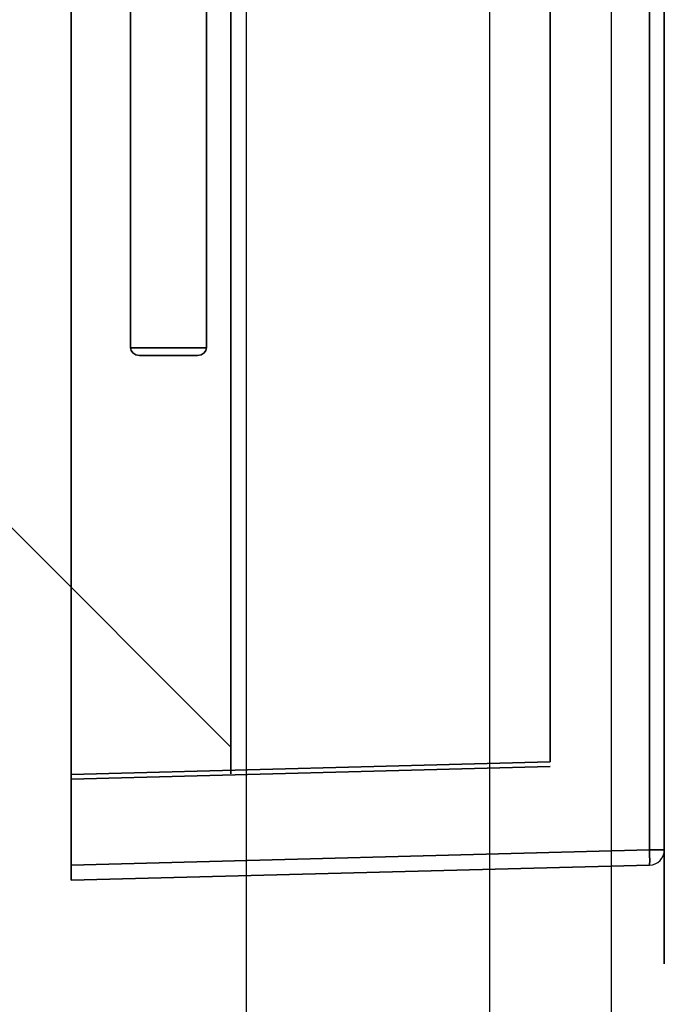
# Model space of a CAD drawing. Header units: millimetres. Extents: x 0 to 1524, y 0 to 1016.
# Tile 296 of 352: x 1398.78 to 1403.02, y 389.49 to 395.96. Entities that reach past the tile are written whole.
import ezdxf

# ---------------------------------------------------------------- set-up
doc = ezdxf.new("R2010")
doc.units = ezdxf.units.MM
doc.header["$LTSCALE"] = 83.82
doc.layers.get('0').update_dxf_attribs({"linetype": 'CONTINUOUS'})

msp = doc.modelspace()

# ---------------------------------------------------------------- linework, layer by layer
at = {"color": 7, "linetype": 'CONTINUOUS'}
for p, q in [((1402.6654, 426.4067), (1402.6654, 386.0067)), ((1400.2654, 423.2067), (1400.2654, 389.2067)), ((1401.8654, 423.2067), (1401.8654, 389.2067)), ((1400.1654, 391.0067), (1400.1654, 403.0067)), ((1400.1654, 403.0067), (1400.1654, 391.0067)), ((1400.1654, 391.0067), (1400.1654, 403.0067)), ((1400.1654, 403.0067), (1400.1654, 391.0067)), ((1400.1654, 391.0067), (1400.1654, 403.0067)), ((1400.1654, 403.0067), (1400.1654, 391.0067)), ((1400.1654, 391.0067), (1400.1654, 403.0067)), ((1400.1654, 403.0067), (1400.1654, 391.0067)), ((1402.2654, 402.9292), (1402.2654, 391.0841)), ((1402.2654, 391.0841), (1402.2654, 402.9292)), ((1402.2654, 402.9292), (1402.2654, 391.0841)), ((1402.2654, 391.0841), (1402.2654, 402.9292)), ((1402.2654, 402.9292), (1402.2654, 391.0841)), ((1402.2654, 391.0841), (1402.2654, 402.9292)), ((1402.2654, 402.9292), (1402.2654, 391.0841)), ((1402.2654, 391.0841), (1402.2654, 402.9292)), ((1402.2654, 391.0841), (1399.1154, 391.0016)), ((1399.1154, 391.0016), (1402.2654, 391.0841)), ((1402.2654, 391.0841), (1399.1154, 391.0016)), ((1399.1154, 391.0016), (1402.2654, 391.0841)), ((1402.2654, 391.0841), (1399.1154, 391.0016)), ((1399.1154, 391.0016), (1402.2654, 391.0841)), ((1402.2654, 391.0841), (1399.1154, 391.0016)), ((1399.1154, 391.0016), (1402.2654, 391.0841)), ((1402.2654, 391.0541), (1399.1154, 390.9717)), ((1399.1154, 390.9717), (1402.2654, 391.0541)), ((1402.2654, 391.0541), (1399.1154, 390.9717)), ((1399.1154, 390.9717), (1402.2654, 391.0541)), ((1402.2654, 391.0541), (1399.1154, 390.9717)), ((1399.1154, 390.9717), (1402.2654, 391.0541)), ((1402.2654, 391.0541), (1399.1154, 390.9717)), ((1399.1154, 390.9717), (1402.2654, 391.0541)), ((1399.1154, 391.0016), (1399.1154, 390.9717)), ((1399.1154, 390.9717), (1399.1154, 391.0016)), ((1399.1154, 391.0016), (1399.1154, 390.9717)), ((1399.1154, 390.9717), (1399.1154, 391.0016)), ((1399.1154, 391.0016), (1399.1154, 390.9717)), ((1399.1154, 390.9717), (1399.1154, 391.0016)), ((1399.1154, 391.0016), (1399.1154, 390.9717)), ((1399.1154, 390.9717), (1399.1154, 391.0016))]:
    msp.add_line(p, q, dxfattribs=at)
at = {"color": 6, "linetype": 'CONTINUOUS'}
for p, q in [((1399.1154, 390.4066), (1399.1154, 403.6067)), ((1399.1154, 403.6067), (1399.1154, 390.4066)), ((1399.1154, 390.4066), (1399.1154, 403.6067)), ((1399.1154, 403.6067), (1399.1154, 390.4066)), ((1399.1154, 390.4066), (1399.1154, 403.6067)), ((1399.1154, 403.6067), (1399.1154, 390.4066)), ((1399.1154, 390.4066), (1399.1154, 403.6067)), ((1399.1154, 403.6067), (1399.1154, 390.4066)), ((1402.918, 390.5062), (1402.918, 403.5071)), ((1402.918, 403.5071), (1402.918, 390.5062)), ((1402.918, 390.5062), (1402.918, 403.5071)), ((1402.918, 403.5071), (1402.918, 390.5062)), ((1402.918, 390.5062), (1402.918, 403.5071)), ((1402.918, 403.5071), (1402.918, 390.5062)), ((1402.918, 390.5062), (1402.918, 403.5071)), ((1402.918, 403.5071), (1402.918, 390.5062)), ((1403.0154, 403.5071), (1403.0154, 390.5062)), ((1403.0154, 390.5062), (1403.0154, 403.5071)), ((1403.0154, 403.5071), (1403.0154, 390.5062)), ((1403.0154, 390.5062), (1403.0154, 403.5071)), ((1403.0154, 403.5071), (1403.0154, 390.5062)), ((1403.0154, 390.5062), (1403.0154, 403.5071)), ((1403.0154, 403.5071), (1403.0154, 390.5062)), ((1403.0154, 390.5062), (1403.0154, 403.5071)), ((1399.1154, 391.0016), (1399.1154, 403.0117)), ((1399.1154, 403.0117), (1399.1154, 391.0016)), ((1399.1154, 391.0016), (1399.1154, 403.0117)), ((1399.1154, 403.0117), (1399.1154, 391.0016)), ((1399.1154, 391.0016), (1399.1154, 403.0117)), ((1399.1154, 403.0117), (1399.1154, 391.0016)), ((1399.1154, 391.0016), (1399.1154, 403.0117)), ((1399.1154, 403.0117), (1399.1154, 391.0016)), ((1400.1654, 391.1817), (1400.1654, 402.8317)), ((1400.1654, 402.8317), (1400.1654, 391.1817)), ((1400.1654, 391.1817), (1400.1654, 402.8317)), ((1400.1654, 402.8317), (1400.1654, 391.1817)), ((1400.1654, 391.1817), (1400.1654, 402.8317)), ((1400.1654, 402.8317), (1400.1654, 391.1817)), ((1400.1654, 391.1817), (1400.1654, 402.8317)), ((1400.1654, 402.8317), (1400.1654, 391.1817)), ((1399.5054, 393.8067), (1399.5054, 400.2067)), ((1399.5054, 400.2067), (1399.5054, 393.8067)), ((1399.5054, 393.8067), (1399.5054, 400.2067)), ((1399.5054, 400.2067), (1399.5054, 393.8067)), ((1399.5054, 393.8067), (1399.5054, 400.2067)), ((1399.5054, 400.2067), (1399.5054, 393.8067)), ((1399.5054, 393.8067), (1399.5054, 400.2067)), ((1399.5054, 400.2067), (1399.5054, 393.8067)), ((1400.0054, 400.2067), (1400.0054, 393.8067)), ((1400.0054, 393.8067), (1400.0054, 400.2067)), ((1400.0054, 400.2067), (1400.0054, 393.8067)), ((1400.0054, 393.8067), (1400.0054, 400.2067)), ((1400.0054, 400.2067), (1400.0054, 393.8067)), ((1400.0054, 393.8067), (1400.0054, 400.2067)), ((1400.0054, 400.2067), (1400.0054, 393.8067)), ((1400.0054, 393.8067), (1400.0054, 400.2067)), ((1399.9469, 393.7567), (1399.5639, 393.7567)), ((1399.5639, 393.7567), (1399.9469, 393.7567)), ((1399.9469, 393.7567), (1399.5639, 393.7567)), ((1399.5639, 393.7567), (1399.9469, 393.7567)), ((1399.9469, 393.7567), (1399.5639, 393.7567)), ((1399.5639, 393.7567), (1399.9469, 393.7567)), ((1399.9469, 393.7567), (1399.5639, 393.7567)), ((1399.5639, 393.7567), (1399.9469, 393.7567)), ((1398.6654, 392.6817), (1400.1654, 391.1817)), ((1400.1654, 391.1817), (1398.6654, 392.6817)), ((1398.6654, 392.6817), (1400.1654, 391.1817)), ((1400.1654, 391.1817), (1398.6654, 392.6817)), ((1398.6654, 392.6817), (1400.1654, 391.1817)), ((1400.1654, 391.1817), (1398.6654, 392.6817)), ((1398.6654, 392.6817), (1400.1654, 391.1817)), ((1400.1654, 391.1817), (1398.6654, 392.6817)), ((1402.918, 390.5062), (1399.1154, 390.4066)), ((1399.1154, 390.4066), (1402.918, 390.5062)), ((1402.918, 390.5062), (1399.1154, 390.4066)), ((1399.1154, 390.4066), (1402.918, 390.5062)), ((1402.918, 390.5062), (1399.1154, 390.4066)), ((1399.1154, 390.4066), (1402.918, 390.5062)), ((1402.918, 390.5062), (1399.1154, 390.4066)), ((1399.1154, 390.4066), (1402.918, 390.5062)), ((1399.1154, 390.3067), (1399.1154, 390.4066)), ((1399.1154, 390.4066), (1399.1154, 390.3067)), ((1399.1154, 390.3067), (1399.1154, 390.4066)), ((1399.1154, 390.4066), (1399.1154, 390.3067)), ((1399.1154, 390.3067), (1399.1154, 390.4066)), ((1399.1154, 390.4066), (1399.1154, 390.3067)), ((1399.1154, 390.3067), (1399.1154, 390.4066)), ((1399.1154, 390.4066), (1399.1154, 390.3067)), ((1402.918, 390.4062), (1399.1154, 390.3067)), ((1399.1154, 390.3067), (1402.918, 390.4062)), ((1402.918, 390.4062), (1399.1154, 390.3067)), ((1399.1154, 390.3067), (1402.918, 390.4062)), ((1402.918, 390.4062), (1399.1154, 390.3067)), ((1399.1154, 390.3067), (1402.918, 390.4062)), ((1402.918, 390.4062), (1399.1154, 390.3067)), ((1399.1154, 390.3067), (1402.918, 390.4062))]:
    msp.add_line(p, q, dxfattribs=at)
at = {"color": 4, "linetype": 'CONTINUOUS'}
for p, q in [((1403.0154, 400.2067), (1403.0154, 389.7567)), ((1403.0154, 400.2067), (1403.0154, 389.9567)), ((1403.0154, 389.7567), (1403.0154, 400.2067)), ((1403.0154, 389.9567), (1403.0154, 400.2067)), ((1403.0154, 400.2067), (1403.0154, 389.7567)), ((1403.0154, 400.2067), (1403.0154, 389.9567)), ((1403.0154, 389.7567), (1403.0154, 400.2067)), ((1403.0154, 389.9567), (1403.0154, 400.2067)), ((1403.0154, 400.2067), (1403.0154, 389.7567)), ((1403.0154, 400.2067), (1403.0154, 389.9567)), ((1403.0154, 389.7567), (1403.0154, 400.2067)), ((1403.0154, 389.9567), (1403.0154, 400.2067)), ((1403.0154, 400.2067), (1403.0154, 389.7567)), ((1403.0154, 400.2067), (1403.0154, 389.9567)), ((1403.0154, 389.7567), (1403.0154, 400.2067)), ((1403.0154, 389.9567), (1403.0154, 400.2067))]:
    msp.add_line(p, q, dxfattribs=at)
for points in [[(1403.0154, 394.4667), (1403.0154, 394.5832), (1403.0154, 394.6953), (1403.0154, 394.7987), (1403.0154, 394.8909), (1403.0154, 394.9652), (1403.0154, 395.0206), (1403.0154, 395.0548), (1403.0154, 395.0667), (1403.0154, 395.0552), (1403.0154, 395.0214), (1403.0154, 394.9664), (1403.0154, 394.8909), (1403.0154, 394.8004), (1403.0154, 394.6972), (1403.0154, 394.5852), (1403.0154, 394.4667)], [(1403.0154, 394.4667), (1403.0154, 394.5832), (1403.0154, 394.6953), (1403.0154, 394.7987), (1403.0154, 394.8909), (1403.0154, 394.9652), (1403.0154, 395.0206), (1403.0154, 395.0548), (1403.0154, 395.0667), (1403.0154, 395.0552), (1403.0154, 395.0214), (1403.0154, 394.9664), (1403.0154, 394.8909), (1403.0154, 394.8004), (1403.0154, 394.6972), (1403.0154, 394.5852), (1403.0154, 394.4667)], [(1403.0154, 394.4667), (1403.0154, 394.5832), (1403.0154, 394.6953), (1403.0154, 394.7987), (1403.0154, 394.8909), (1403.0154, 394.9652), (1403.0154, 395.0206), (1403.0154, 395.0548), (1403.0154, 395.0667), (1403.0154, 395.0552), (1403.0154, 395.0214), (1403.0154, 394.9664), (1403.0154, 394.8909), (1403.0154, 394.8004), (1403.0154, 394.6972), (1403.0154, 394.5852), (1403.0154, 394.4667)], [(1403.0154, 394.4667), (1403.0154, 394.5832), (1403.0154, 394.6953), (1403.0154, 394.7987), (1403.0154, 394.8909), (1403.0154, 394.9652), (1403.0154, 395.0206), (1403.0154, 395.0548), (1403.0154, 395.0667), (1403.0154, 395.0552), (1403.0154, 395.0214), (1403.0154, 394.9664), (1403.0154, 394.8909), (1403.0154, 394.8004), (1403.0154, 394.6972), (1403.0154, 394.5852), (1403.0154, 394.4667)], [(1403.0154, 394.4667), (1403.0154, 394.5832), (1403.0154, 394.6953), (1403.0154, 394.7987), (1403.0154, 394.8909), (1403.0154, 394.9652), (1403.0154, 395.0206), (1403.0154, 395.0548), (1403.0154, 395.0667), (1403.0154, 395.0552), (1403.0154, 395.0214), (1403.0154, 394.9664), (1403.0154, 394.8909), (1403.0154, 394.8004), (1403.0154, 394.6972), (1403.0154, 394.5852), (1403.0154, 394.4667)], [(1403.0154, 394.4667), (1403.0154, 394.5832), (1403.0154, 394.6953), (1403.0154, 394.7987), (1403.0154, 394.8909), (1403.0154, 394.9652), (1403.0154, 395.0206), (1403.0154, 395.0548), (1403.0154, 395.0667), (1403.0154, 395.0552), (1403.0154, 395.0214), (1403.0154, 394.9664), (1403.0154, 394.8909), (1403.0154, 394.8004), (1403.0154, 394.6972), (1403.0154, 394.5852), (1403.0154, 394.4667)], [(1403.0154, 394.4667), (1403.0154, 394.5832), (1403.0154, 394.6953), (1403.0154, 394.7987), (1403.0154, 394.8909), (1403.0154, 394.9652), (1403.0154, 395.0206), (1403.0154, 395.0548), (1403.0154, 395.0667), (1403.0154, 395.0552), (1403.0154, 395.0214), (1403.0154, 394.9664), (1403.0154, 394.8909), (1403.0154, 394.8004), (1403.0154, 394.6972), (1403.0154, 394.5852), (1403.0154, 394.4667)], [(1403.0154, 394.4667), (1403.0154, 394.5832), (1403.0154, 394.6953), (1403.0154, 394.7987), (1403.0154, 394.8909), (1403.0154, 394.9652), (1403.0154, 395.0206), (1403.0154, 395.0548), (1403.0154, 395.0667), (1403.0154, 395.0552), (1403.0154, 395.0214), (1403.0154, 394.9664), (1403.0154, 394.8909), (1403.0154, 394.8004), (1403.0154, 394.6972), (1403.0154, 394.5852), (1403.0154, 394.4667)], [(1403.0154, 394.4667), (1403.0154, 394.3501), (1403.0154, 394.238), (1403.0154, 394.1346), (1403.0154, 394.0424), (1403.0154, 393.9681), (1403.0154, 393.9127), (1403.0154, 393.8785), (1403.0154, 393.8667), (1403.0154, 393.8781), (1403.0154, 393.9119), (1403.0154, 393.9669), (1403.0154, 394.0424), (1403.0154, 394.1329), (1403.0154, 394.2361), (1403.0154, 394.3481), (1403.0154, 394.4667)], [(1403.0154, 394.4667), (1403.0154, 394.3501), (1403.0154, 394.238), (1403.0154, 394.1346), (1403.0154, 394.0424), (1403.0154, 393.9681), (1403.0154, 393.9127), (1403.0154, 393.8785), (1403.0154, 393.8667), (1403.0154, 393.8781), (1403.0154, 393.9119), (1403.0154, 393.9669), (1403.0154, 394.0424), (1403.0154, 394.1329), (1403.0154, 394.2361), (1403.0154, 394.3481), (1403.0154, 394.4667)], [(1403.0154, 394.4667), (1403.0154, 394.3501), (1403.0154, 394.238), (1403.0154, 394.1346), (1403.0154, 394.0424), (1403.0154, 393.9681), (1403.0154, 393.9127), (1403.0154, 393.8785), (1403.0154, 393.8667), (1403.0154, 393.8781), (1403.0154, 393.9119), (1403.0154, 393.9669), (1403.0154, 394.0424), (1403.0154, 394.1329), (1403.0154, 394.2361), (1403.0154, 394.3481), (1403.0154, 394.4667)], [(1403.0154, 394.4667), (1403.0154, 394.3501), (1403.0154, 394.238), (1403.0154, 394.1346), (1403.0154, 394.0424), (1403.0154, 393.9681), (1403.0154, 393.9127), (1403.0154, 393.8785), (1403.0154, 393.8667), (1403.0154, 393.8781), (1403.0154, 393.9119), (1403.0154, 393.9669), (1403.0154, 394.0424), (1403.0154, 394.1329), (1403.0154, 394.2361), (1403.0154, 394.3481), (1403.0154, 394.4667)], [(1403.0154, 394.4667), (1403.0154, 394.3501), (1403.0154, 394.238), (1403.0154, 394.1346), (1403.0154, 394.0424), (1403.0154, 393.9681), (1403.0154, 393.9127), (1403.0154, 393.8785), (1403.0154, 393.8667), (1403.0154, 393.8781), (1403.0154, 393.9119), (1403.0154, 393.9669), (1403.0154, 394.0424), (1403.0154, 394.1329), (1403.0154, 394.2361), (1403.0154, 394.3481), (1403.0154, 394.4667)], [(1403.0154, 394.4667), (1403.0154, 394.3501), (1403.0154, 394.238), (1403.0154, 394.1346), (1403.0154, 394.0424), (1403.0154, 393.9681), (1403.0154, 393.9127), (1403.0154, 393.8785), (1403.0154, 393.8667), (1403.0154, 393.8781), (1403.0154, 393.9119), (1403.0154, 393.9669), (1403.0154, 394.0424), (1403.0154, 394.1329), (1403.0154, 394.2361), (1403.0154, 394.3481), (1403.0154, 394.4667)], [(1403.0154, 394.4667), (1403.0154, 394.3501), (1403.0154, 394.238), (1403.0154, 394.1346), (1403.0154, 394.0424), (1403.0154, 393.9681), (1403.0154, 393.9127), (1403.0154, 393.8785), (1403.0154, 393.8667), (1403.0154, 393.8781), (1403.0154, 393.9119), (1403.0154, 393.9669), (1403.0154, 394.0424), (1403.0154, 394.1329), (1403.0154, 394.2361), (1403.0154, 394.3481), (1403.0154, 394.4667)], [(1403.0154, 394.4667), (1403.0154, 394.3501), (1403.0154, 394.238), (1403.0154, 394.1346), (1403.0154, 394.0424), (1403.0154, 393.9681), (1403.0154, 393.9127), (1403.0154, 393.8785), (1403.0154, 393.8667), (1403.0154, 393.8781), (1403.0154, 393.9119), (1403.0154, 393.9669), (1403.0154, 394.0424), (1403.0154, 394.1329), (1403.0154, 394.2361), (1403.0154, 394.3481), (1403.0154, 394.4667)]]:
    msp.add_lwpolyline(points, dxfattribs=at)
at = {"color": 6, "linetype": 'CONTINUOUS'}
for points in [[(1399.5639, 393.7567), (1399.5397, 393.7609), (1399.521, 393.7723), (1399.5093, 393.7884), (1399.5054, 393.8067)], [(1399.5054, 393.8067), (1399.5348, 393.8067), (1399.5729, 393.8067), (1399.6179, 393.8067), (1399.6693, 393.8067), (1399.7233, 393.8067), (1399.7786, 393.8067), (1399.8331, 393.8067), (1399.8858, 393.8067), (1399.9326, 393.8067), (1399.9728, 393.8067), (1400.0054, 393.8067)], [(1399.5054, 393.8067), (1399.5093, 393.7884), (1399.521, 393.7723), (1399.5397, 393.7609), (1399.5639, 393.7567)], [(1400.0054, 393.8067), (1399.9735, 393.8067), (1399.9334, 393.8067), (1399.8867, 393.8067), (1399.8342, 393.8067), (1399.7797, 393.8067), (1399.7244, 393.8067), (1399.6704, 393.8067), (1399.6189, 393.8067), (1399.5737, 393.8067), (1399.5355, 393.8067), (1399.5054, 393.8067)], [(1399.5639, 393.7567), (1399.5397, 393.7609), (1399.521, 393.7723), (1399.5093, 393.7884), (1399.5054, 393.8067)], [(1399.5054, 393.8067), (1399.5348, 393.8067), (1399.5729, 393.8067), (1399.6179, 393.8067), (1399.6693, 393.8067), (1399.7233, 393.8067), (1399.7786, 393.8067), (1399.8331, 393.8067), (1399.8858, 393.8067), (1399.9326, 393.8067), (1399.9728, 393.8067), (1400.0054, 393.8067)], [(1399.5054, 393.8067), (1399.5093, 393.7884), (1399.521, 393.7723), (1399.5397, 393.7609), (1399.5639, 393.7567)], [(1400.0054, 393.8067), (1399.9735, 393.8067), (1399.9334, 393.8067), (1399.8867, 393.8067), (1399.8342, 393.8067), (1399.7797, 393.8067), (1399.7244, 393.8067), (1399.6704, 393.8067), (1399.6189, 393.8067), (1399.5737, 393.8067), (1399.5355, 393.8067), (1399.5054, 393.8067)], [(1399.5639, 393.7567), (1399.5397, 393.7609), (1399.521, 393.7723), (1399.5093, 393.7884), (1399.5054, 393.8067)], [(1399.5054, 393.8067), (1399.5348, 393.8067), (1399.5729, 393.8067), (1399.6179, 393.8067), (1399.6693, 393.8067), (1399.7233, 393.8067), (1399.7786, 393.8067), (1399.8331, 393.8067), (1399.8858, 393.8067), (1399.9326, 393.8067), (1399.9728, 393.8067), (1400.0054, 393.8067)], [(1399.5054, 393.8067), (1399.5093, 393.7884), (1399.521, 393.7723), (1399.5397, 393.7609), (1399.5639, 393.7567)], [(1400.0054, 393.8067), (1399.9735, 393.8067), (1399.9334, 393.8067), (1399.8867, 393.8067), (1399.8342, 393.8067), (1399.7797, 393.8067), (1399.7244, 393.8067), (1399.6704, 393.8067), (1399.6189, 393.8067), (1399.5737, 393.8067), (1399.5355, 393.8067), (1399.5054, 393.8067)], [(1399.5639, 393.7567), (1399.5397, 393.7609), (1399.521, 393.7723), (1399.5093, 393.7884), (1399.5054, 393.8067)], [(1399.5054, 393.8067), (1399.5348, 393.8067), (1399.5729, 393.8067), (1399.6179, 393.8067), (1399.6693, 393.8067), (1399.7233, 393.8067), (1399.7786, 393.8067), (1399.8331, 393.8067), (1399.8858, 393.8067), (1399.9326, 393.8067), (1399.9728, 393.8067), (1400.0054, 393.8067)], [(1399.5054, 393.8067), (1399.5093, 393.7884), (1399.521, 393.7723), (1399.5397, 393.7609), (1399.5639, 393.7567)], [(1400.0054, 393.8067), (1399.9735, 393.8067), (1399.9334, 393.8067), (1399.8867, 393.8067), (1399.8342, 393.8067), (1399.7797, 393.8067), (1399.7244, 393.8067), (1399.6704, 393.8067), (1399.6189, 393.8067), (1399.5737, 393.8067), (1399.5355, 393.8067), (1399.5054, 393.8067)], [(1400.0054, 393.8067), (1400.0014, 393.7884), (1399.9897, 393.7723), (1399.971, 393.7609), (1399.9469, 393.7567)], [(1399.9469, 393.7567), (1399.9711, 393.7609), (1399.9898, 393.7723), (1400.0015, 393.7884), (1400.0054, 393.8067)], [(1400.0054, 393.8067), (1400.0014, 393.7884), (1399.9897, 393.7723), (1399.971, 393.7609), (1399.9469, 393.7567)], [(1399.9469, 393.7567), (1399.9711, 393.7609), (1399.9898, 393.7723), (1400.0015, 393.7884), (1400.0054, 393.8067)], [(1400.0054, 393.8067), (1400.0014, 393.7884), (1399.9897, 393.7723), (1399.971, 393.7609), (1399.9469, 393.7567)], [(1399.9469, 393.7567), (1399.9711, 393.7609), (1399.9898, 393.7723), (1400.0015, 393.7884), (1400.0054, 393.8067)], [(1400.0054, 393.8067), (1400.0014, 393.7884), (1399.9897, 393.7723), (1399.971, 393.7609), (1399.9469, 393.7567)], [(1399.9469, 393.7567), (1399.9711, 393.7609), (1399.9898, 393.7723), (1400.0015, 393.7884), (1400.0054, 393.8067)], [(1399.5639, 393.7567), (1399.5954, 393.7567), (1399.6343, 393.7567), (1399.6789, 393.7567), (1399.7279, 393.7567), (1399.7775, 393.7567), (1399.8262, 393.7567), (1399.8719, 393.7567), (1399.9132, 393.7567), (1399.9469, 393.7567)], [(1399.9469, 393.7567), (1399.9134, 393.7567), (1399.8729, 393.7567), (1399.8273, 393.7567), (1399.7777, 393.7567), (1399.7281, 393.7567), (1399.6799, 393.7567), (1399.6353, 393.7567), (1399.5956, 393.7567), (1399.5639, 393.7567)], [(1399.5639, 393.7567), (1399.5954, 393.7567), (1399.6343, 393.7567), (1399.6789, 393.7567), (1399.7279, 393.7567), (1399.7775, 393.7567), (1399.8262, 393.7567), (1399.8719, 393.7567), (1399.9132, 393.7567), (1399.9469, 393.7567)], [(1399.9469, 393.7567), (1399.9134, 393.7567), (1399.8729, 393.7567), (1399.8273, 393.7567), (1399.7777, 393.7567), (1399.7281, 393.7567), (1399.6799, 393.7567), (1399.6353, 393.7567), (1399.5956, 393.7567), (1399.5639, 393.7567)], [(1399.5639, 393.7567), (1399.5954, 393.7567), (1399.6343, 393.7567), (1399.6789, 393.7567), (1399.7279, 393.7567), (1399.7775, 393.7567), (1399.8262, 393.7567), (1399.8719, 393.7567), (1399.9132, 393.7567), (1399.9469, 393.7567)], [(1399.9469, 393.7567), (1399.9134, 393.7567), (1399.8729, 393.7567), (1399.8273, 393.7567), (1399.7777, 393.7567), (1399.7281, 393.7567), (1399.6799, 393.7567), (1399.6353, 393.7567), (1399.5956, 393.7567), (1399.5639, 393.7567)], [(1399.5639, 393.7567), (1399.5954, 393.7567), (1399.6343, 393.7567), (1399.6789, 393.7567), (1399.7279, 393.7567), (1399.7775, 393.7567), (1399.8262, 393.7567), (1399.8719, 393.7567), (1399.9132, 393.7567), (1399.9469, 393.7567)], [(1399.9469, 393.7567), (1399.9134, 393.7567), (1399.8729, 393.7567), (1399.8273, 393.7567), (1399.7777, 393.7567), (1399.7281, 393.7567), (1399.6799, 393.7567), (1399.6353, 393.7567), (1399.5956, 393.7567), (1399.5639, 393.7567)], [(1402.918, 390.5062), (1402.9397, 390.5062), (1402.9603, 390.5062), (1402.9787, 390.5062), (1402.9941, 390.5062), (1403.0058, 390.5062), (1403.0129, 390.5062), (1403.0154, 390.5062)], [(1402.918, 390.4062), (1402.9185, 390.4087), (1402.9189, 390.4161), (1402.9191, 390.4279), (1402.9191, 390.4439), (1402.9189, 390.4627), (1402.9185, 390.4838), (1402.918, 390.5062)], [(1402.918, 390.5062), (1402.9185, 390.484), (1402.9189, 390.463), (1402.9191, 390.4441), (1402.9191, 390.4281), (1402.9189, 390.4162), (1402.9185, 390.4088), (1402.918, 390.4062)], [(1403.0154, 390.5062), (1403.013, 390.5062), (1403.0059, 390.5062), (1402.9944, 390.5062), (1402.9791, 390.5062), (1402.9605, 390.5062), (1402.9399, 390.5062), (1402.918, 390.5062)], [(1402.918, 390.5062), (1402.9397, 390.5062), (1402.9603, 390.5062), (1402.9787, 390.5062), (1402.9941, 390.5062), (1403.0058, 390.5062), (1403.0129, 390.5062), (1403.0154, 390.5062)], [(1402.918, 390.4062), (1402.9185, 390.4087), (1402.9189, 390.4161), (1402.9191, 390.4279), (1402.9191, 390.4439), (1402.9189, 390.4627), (1402.9185, 390.4838), (1402.918, 390.5062)], [(1402.918, 390.5062), (1402.9185, 390.484), (1402.9189, 390.463), (1402.9191, 390.4441), (1402.9191, 390.4281), (1402.9189, 390.4162), (1402.9185, 390.4088), (1402.918, 390.4062)], [(1403.0154, 390.5062), (1403.013, 390.5062), (1403.0059, 390.5062), (1402.9944, 390.5062), (1402.9791, 390.5062), (1402.9605, 390.5062), (1402.9399, 390.5062), (1402.918, 390.5062)], [(1402.918, 390.5062), (1402.9397, 390.5062), (1402.9603, 390.5062), (1402.9787, 390.5062), (1402.9941, 390.5062), (1403.0058, 390.5062), (1403.0129, 390.5062), (1403.0154, 390.5062)], [(1402.918, 390.4062), (1402.9185, 390.4087), (1402.9189, 390.4161), (1402.9191, 390.4279), (1402.9191, 390.4439), (1402.9189, 390.4627), (1402.9185, 390.4838), (1402.918, 390.5062)], [(1402.918, 390.5062), (1402.9185, 390.484), (1402.9189, 390.463), (1402.9191, 390.4441), (1402.9191, 390.4281), (1402.9189, 390.4162), (1402.9185, 390.4088), (1402.918, 390.4062)], [(1403.0154, 390.5062), (1403.013, 390.5062), (1403.0059, 390.5062), (1402.9944, 390.5062), (1402.9791, 390.5062), (1402.9605, 390.5062), (1402.9399, 390.5062), (1402.918, 390.5062)], [(1402.918, 390.5062), (1402.9397, 390.5062), (1402.9603, 390.5062), (1402.9787, 390.5062), (1402.9941, 390.5062), (1403.0058, 390.5062), (1403.0129, 390.5062), (1403.0154, 390.5062)], [(1402.918, 390.4062), (1402.9185, 390.4087), (1402.9189, 390.4161), (1402.9191, 390.4279), (1402.9191, 390.4439), (1402.9189, 390.4627), (1402.9185, 390.4838), (1402.918, 390.5062)], [(1402.918, 390.5062), (1402.9185, 390.484), (1402.9189, 390.463), (1402.9191, 390.4441), (1402.9191, 390.4281), (1402.9189, 390.4162), (1402.9185, 390.4088), (1402.918, 390.4062)], [(1403.0154, 390.5062), (1403.013, 390.5062), (1403.0059, 390.5062), (1402.9944, 390.5062), (1402.9791, 390.5062), (1402.9605, 390.5062), (1402.9399, 390.5062), (1402.918, 390.5062)]]:
    msp.add_lwpolyline(points, dxfattribs=at)
msp.add_arc((1402.9154, 390.5062), 0.1, 271.5, 360, dxfattribs=at)
msp.add_arc((1402.9154, 390.5062), 0.1, 271.5, 360, dxfattribs=at)
msp.add_arc((1402.9154, 390.5062), 0.1, 271.5, 360, dxfattribs=at)
msp.add_arc((1402.9154, 390.5062), 0.1, 271.5, 360, dxfattribs=at)
msp.add_arc((1402.9154, 390.5062), 0.1, 271.5, 360, dxfattribs=at)
msp.add_arc((1402.9154, 390.5062), 0.1, 271.5, 360, dxfattribs=at)
msp.add_arc((1402.9154, 390.5062), 0.1, 271.5, 360, dxfattribs=at)
msp.add_arc((1402.9154, 390.5062), 0.1, 271.5, 360, dxfattribs=at)

doc.saveas('drawing.dxf')
